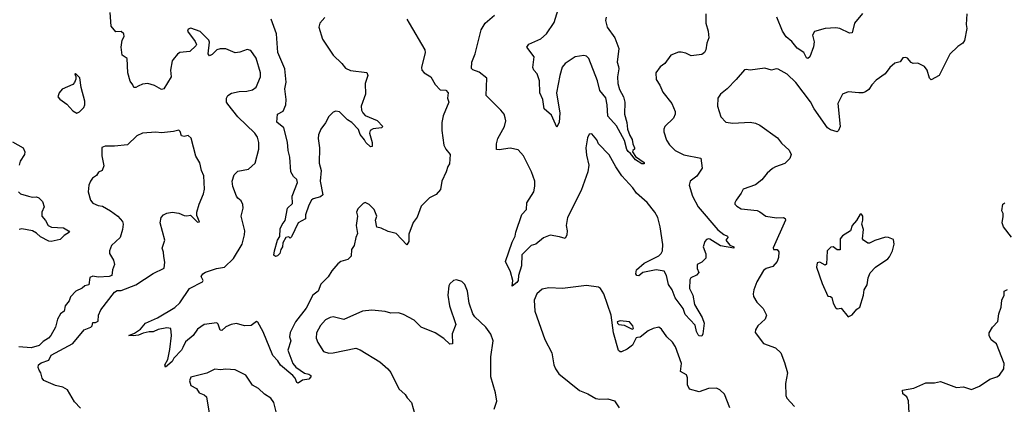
# Model space of a CAD drawing. Extents: x 1921360 to 2014538, y 768294 to 907744.
# Tile 341 of 412: x 1935399 to 1942740, y 899260 to 902131. Entities that reach past the tile are written whole.
import ezdxf

# ---------------------------------------------------------------- set-up
doc = ezdxf.new("R2010")
doc.units = 0

msp = doc.modelspace()

# ---------------------------------------------------------------- linework, layer by layer
at = {"layer": '0CON10XD'}
for points in [[(1938299.5, 900530.5), (1938299.4, 900475), (1938285, 900450), (1938205, 900536.2), (1938145, 900550), (1938095, 900574), (1938062.5, 900582.5), (1938052, 900635), (1938061.2, 900665), (1938041.2, 900715), (1938005, 900752.5), (1937975, 900766.7), (1937960.7, 900759.3), (1937921.2, 900718.8), (1937911.2, 900695), (1937917.5, 900665), (1937908, 900595), (1937918.8, 900535), (1937904, 900505), (1937892, 900445), (1937873.8, 900415), (1937871.2, 900365), (1937845, 900340), (1937792.5, 900325), (1937770.3, 900309.7), (1937725, 900256.7), (1937699.1, 900210.9), (1937645, 900156.7), (1937625.5, 900104.5), (1937584.4, 900075.6), (1937535, 899977.5), (1937455.3, 899874.7), (1937414.6, 899795.4), (1937410, 899765), (1937420.5, 899735), (1937397.6, 899665), (1937435, 899565.6), (1937458.7, 899538.7), (1937521.7, 899491.7), (1937555, 899484.5), (1937570.4, 899475), (1937570, 899465), (1937555, 899447.5), (1937508.6, 899441.4), (1937475, 899417.5), (1937465, 899424), (1937452.7, 899455), (1937435.8, 899475.8), (1937343.2, 899553.3), (1937323.1, 899585), (1937285.7, 899625), (1937215, 899801.2), (1937175, 899872.5), (1937165, 899877.5), (1937125, 899848.8), (1937075, 899846.7), (1937015, 899862.5), (1936975, 899856), (1936935, 899838), (1936905, 899811.4), (1936894.6, 899814.6), (1936879.4, 899859.4), (1936868.8, 899868.8), (1936775, 899855.8), (1936725, 899820.6), (1936692.2, 899775), (1936635, 899727.1), (1936614.4, 899685), (1936605.6, 899665), (1936548, 899605), (1936535, 899580), (1936485, 899537.5), (1936480, 899555), (1936502.5, 899595), (1936519.4, 899670.6), (1936529.6, 899775), (1936526.7, 899825), (1936495, 899831.5), (1936431.5, 899818.5), (1936395, 899801.5), (1936365, 899801.8), (1936318.3, 899791.7), (1936285, 899775.5), (1936245, 899770.6), (1936213.3, 899775), (1936255, 899792.5), (1936298.3, 899821.7), (1936336, 899865), (1936427.5, 899905), (1936556, 899984), (1936591.8, 900018.2), (1936665.6, 900124.4), (1936761.2, 900175), (1936766, 900185), (1936752.5, 900215), (1936765, 900233.8), (1936783.4, 900246.6), (1936866.5, 900273.5), (1936925.5, 900284.5), (1936992, 900348), (1937056.9, 900455), (1937074.3, 900525), (1937076.7, 900555), (1937049.2, 900665), (1937065.5, 900725), (1937062, 900752), (1937049.3, 900779.3), (1937025, 900798), (1937015, 900813.8), (1936988.2, 900885), (1936982.2, 900925), (1936996.8, 900973.2), (1937025, 901000.8), (1937104.5, 901015.5), (1937155, 901061.2), (1937182.2, 901165), (1937181.5, 901215), (1937170.9, 901255), (1937151.2, 901285), (1937025.5, 901405), (1936949.5, 901499.5), (1936942, 901515), (1936941.2, 901545), (1936950, 901565), (1936977.7, 901582.3), (1937035, 901594.3), (1937093.5, 901596.5), (1937135, 901607.1), (1937163.1, 901626.9), (1937193.1, 901705), (1937193.3, 901735), (1937162.2, 901845), (1937122.1, 901902.1), (1937095, 901909.2), (1937041.1, 901888.9), (1937004.6, 901884.6), (1936935, 901912.9), (1936894.3, 901914.3), (1936868.1, 901905), (1936835, 901870), (1936815, 901860), (1936803.8, 901875), (1936813.8, 901963.8), (1936809.2, 901979.2), (1936745, 902042.5), (1936675, 902066.7), (1936655, 902060), (1936650, 902045), (1936708.3, 901968.3), (1936716.7, 901945), (1936713.3, 901935), (1936666.8, 901893.2), (1936593.3, 901885), (1936575.8, 901874.2), (1936543.3, 901835), (1936536.2, 901823.8), (1936524.3, 901755), (1936528.6, 901705), (1936473.9, 901616.1), (1936455, 901608.8), (1936405, 901640), (1936355, 901653.5), (1936315, 901650.6), (1936283.3, 901635), (1936265, 901624), (1936250, 901625), (1936243.3, 901645), (1936222.5, 901672.5), (1936204, 901734), (1936200.7, 901840.7), (1936163.1, 901865), (1936155.6, 901925.6), (1936162.9, 901977.1), (1936178.8, 902005), (1936175.8, 902025), (1936155, 902043.3), (1936115, 902040), (1936081.7, 902081.7), (1936073.9, 902183.9)], [(1937673.9, 902146.1), (1937635.6, 902105), (1937629.6, 902075), (1937656.4, 901985), (1937736.1, 901866.1), (1937801.2, 901805), (1937828.7, 901768.7), (1937865, 901751.4), (1937986.1, 901736.1), (1937993.8, 901715), (1937975.7, 901655), (1937977.5, 901575), (1937944.5, 901485.5), (1937948.5, 901455), (1937957.1, 901435), (1937975, 901417.1), (1938065, 901379.6), (1938106.1, 901333.9), (1938097, 901323), (1938033.5, 901316.5), (1938012, 901305), (1938007.1, 901285), (1938027.5, 901215), (1938026.4, 901183.6), (1938015, 901182.5), (1937978.6, 901215), (1937970, 901235), (1937936.9, 901275), (1937925, 901311.2), (1937875, 901364.3), (1937843.5, 901383.5), (1937782.2, 901442.2), (1937755, 901447.8), (1937735, 901441.9), (1937705, 901407.8), (1937679.5, 901360.5), (1937643.3, 901315), (1937627.2, 901272.8), (1937624.7, 901245), (1937633.2, 901175), (1937630.6, 901060.6), (1937645.6, 901005), (1937639.6, 900925), (1937658.9, 900825), (1937640.6, 900809.4), (1937586.4, 900793.6), (1937575, 900783.3), (1937555, 900747.1), (1937529.4, 900675), (1937528.8, 900645), (1937475, 900614.3), (1937425, 900510), (1937415, 900500), (1937405, 900510), (1937383.3, 900505), (1937360, 900465), (1937357.5, 900435), (1937345.6, 900415), (1937338.6, 900385), (1937321.7, 900368.3), (1937305, 900362.5), (1937294.5, 900374.5), (1937298.2, 900405), (1937320.9, 900485), (1937337.4, 900512.6), (1937340.7, 900569.3), (1937355, 900603.1), (1937378.2, 900631.8), (1937396, 900725), (1937432, 900758), (1937431.2, 900815), (1937469.4, 900915), (1937465, 900937.5), (1937440.6, 900960.6), (1937420, 900995), (1937414, 901106), (1937400, 901155), (1937396.6, 901216.6), (1937367.1, 901325), (1937316.4, 901366.4), (1937320.8, 901425), (1937362.5, 901447.5), (1937383.3, 901495), (1937386.2, 901535), (1937375.4, 901614.6), (1937385.3, 901665.3), (1937376, 901765), (1937322.4, 901885), (1937314.2, 902025), (1937274.7, 902135)], [(1940515.6, 902175), (1940515.7, 902105), (1940532.9, 902045), (1940536.7, 901995), (1940521.4, 901955), (1940515.8, 901905), (1940506, 901885), (1940485, 901871.4), (1940405, 901860.6), (1940365, 901880.8), (1940331.7, 901888.3), (1940310.7, 901889.3), (1940255, 901866.7), (1940208, 901805), (1940175, 901778), (1940142, 901735), (1940144.3, 901685), (1940172.8, 901642.8), (1940195, 901590.8), (1940262, 901505), (1940285.8, 901445), (1940286, 901425), (1940274.4, 901395), (1940208.6, 901335), (1940201.4, 901315), (1940202.9, 901295), (1940221.7, 901231.7), (1940245, 901195.8), (1940285, 901154.3), (1940351.4, 901121.4), (1940477.2, 901097.2), (1940486.8, 901023.2), (1940447.8, 900962.2), (1940398.8, 900925), (1940390, 900895), (1940416.7, 900815), (1940457.1, 900735), (1940605, 900563.1), (1940648.3, 900528.3), (1940676, 900515), (1940678, 900505), (1940664.3, 900485), (1940695, 900447.5), (1940723.3, 900435), (1940722.5, 900425), (1940625, 900443.3), (1940545, 900492.5), (1940534.2, 900495.8), (1940519.3, 900490.7), (1940506.7, 900475), (1940493.8, 900435), (1940514, 900384), (1940515, 900350), (1940485, 900320), (1940450, 900305), (1940450, 900275), (1940462.5, 900245), (1940446.1, 900223.9), (1940403.8, 900205), (1940395, 900190), (1940393.1, 900125), (1940418.9, 900075), (1940430.5, 900005), (1940487.2, 899907.2), (1940502, 899865), (1940493.5, 899786.5), (1940485, 899768.6), (1940465, 899770.9), (1940458.1, 899778.1), (1940444.4, 899805), (1940435, 899852.1), (1940359.6, 899929.6), (1940345, 899975.5), (1940287.4, 900055), (1940265, 900115.6), (1940237.3, 900155), (1940222.7, 900222.7), (1940204.4, 900254.4), (1940145, 900264.4), (1940045.6, 900244.4), (1940015, 900218.8), (1940000.8, 900220.8), (1939992, 900235), (1939998, 900265), (1940054.2, 900315), (1940165, 900368.5), (1940182.5, 900385), (1940191.2, 900405), (1940193.6, 900453.6), (1940173.2, 900585), (1940158.2, 900655), (1940135, 900695.6), (1940076.4, 900766.4), (1939997.5, 900835), (1939970.6, 900875), (1939889.5, 900965), (1939842.7, 901032.7), (1939795, 901121.2), (1939714.4, 901204.4), (1939701.2, 901235), (1939665, 901280), (1939645, 901277.5), (1939632, 901248), (1939619.2, 901175), (1939625, 901120), (1939643.1, 901045), (1939635.6, 900995), (1939585.6, 900855), (1939483.1, 900655), (1939473.5, 900595), (1939480.5, 900555), (1939478.1, 900525), (1939465, 900496.7), (1939425, 900511.2), (1939355, 900524), (1939305, 900504), (1939246.7, 900455), (1939213.6, 900446.4), (1939143.8, 900376.2), (1939141.2, 900295), (1939117.3, 900222.7), (1939114.6, 900185), (1939105, 900168.9), (1939071.7, 900141.7), (1939075.5, 900185), (1939058.9, 900248.9), (1939020, 900325), (1939070.5, 900469.5), (1939094.1, 900515), (1939097.4, 900545), (1939143.9, 900676.1), (1939176.7, 900715), (1939180.8, 900765), (1939232, 900845), (1939240.5, 900889.5), (1939239.2, 900925), (1939215.7, 900995), (1939155.5, 901115.5), (1939115, 901158.8), (1939055, 901172.5), (1938975, 901160), (1938953, 901163), (1938954, 901205), (1938964, 901245), (1939013.8, 901335), (1939023.3, 901375), (1939019.3, 901399.3), (1939010, 901425), (1938986.7, 901455), (1938876.7, 901565), (1938882.5, 901695), (1938825, 901740), (1938776.4, 901756.4), (1938767, 901767), (1938770, 901815), (1938795.7, 901875), (1938838.6, 902055), (1938868.8, 902105), (1938940, 902165)], [(1939771.3, 902148.7), (1939766.9, 902125), (1939778.5, 902075), (1939837.5, 901995), (1939865.6, 901915), (1939853.5, 901815), (1939862.8, 901782.8), (1939867.1, 901765), (1939856.5, 901705), (1939857.5, 901655), (1939870.2, 901610.2), (1939900.8, 901555), (1939911.9, 901515), (1939909.4, 901425), (1939926.9, 901363.1), (1939930.8, 901315), (1939947, 901267), (1939965.8, 901235.8), (1939970, 901205), (1939982.5, 901175), (1939982.5, 901165), (1939970, 901155), (1939967.5, 901145), (1939990.6, 901110.6), (1940055.7, 901065), (1940055, 901054), (1940037.5, 901055), (1939990, 901085), (1939952.9, 901132.9), (1939935, 901146.5), (1939925, 901163.1), (1939909.6, 901229.6), (1939849.1, 901339.1), (1939785, 901410.8), (1939780.3, 901495), (1939768.4, 901548.4), (1939725, 901602), (1939708.2, 901675), (1939642, 901842), (1939625, 901858.1), (1939605, 901864.4), (1939540, 901855), (1939464.8, 901805.2), (1939443.8, 901776.2), (1939425.3, 901715), (1939400.9, 901585), (1939425.6, 901434.4), (1939422.5, 901365), (1939405, 901330), (1939365, 901418.1), (1939310, 901465), (1939299.2, 901535), (1939278.1, 901585), (1939274.3, 901675), (1939256.7, 901726.7), (1939232.5, 901755), (1939224.2, 901775), (1939235.8, 901855), (1939180.8, 901925), (1939195, 901947.5), (1939285, 901988.6), (1939325.6, 902025), (1939385, 902110.8), (1939415, 902208)], [(1942462, 902175), (1942456.2, 902095), (1942461.2, 902065), (1942444.1, 901975.9), (1942430, 901955), (1942395, 901931.2), (1942335, 901873.8), (1942255, 901713.8), (1942195, 901681.2), (1942182.9, 901695), (1942164.2, 901755), (1942145, 901781.2), (1942095, 901806.7), (1942060, 901805), (1942045, 901812.5), (1942017.5, 901845), (1942005, 901848.8), (1941983.9, 901846.1), (1941965, 901817.5), (1941924.3, 901805.7), (1941886.7, 901773.3), (1941853, 901727), (1941785, 901680), (1941751.9, 901645), (1941729.6, 901610.4), (1941705, 901591.4), (1941685, 901584.3), (1941655.9, 901584.1), (1941576.4, 901593.6), (1941533.3, 901575), (1941500, 901505), (1941515.6, 901335), (1941505, 901303.8), (1941495, 901294), (1941445, 901308.1), (1941421.9, 901325), (1941323.6, 901465), (1941295, 901517.1), (1941185, 901661.9), (1941120.8, 901725), (1941055, 901762.5), (1941040, 901765), (1941005, 901754.2), (1940955, 901769.2), (1940845, 901754.3), (1940815, 901758.8), (1940804.3, 901755.7), (1940741.2, 901685), (1940673.3, 901615), (1940623.3, 901575), (1940604.1, 901545.9), (1940602.5, 901485), (1940626.7, 901405), (1940665, 901366.7), (1940715, 901358.8), (1940845, 901366.2), (1940885, 901358.8), (1940917.5, 901345), (1941048.3, 901248.3), (1941078.5, 901208.5), (1941136.1, 901156.1), (1941150.6, 901125), (1941140, 901095), (1941105, 901057.1), (1941035, 901033.5), (1941010.9, 901019.1), (1940972.9, 900985), (1940933.3, 900936.7), (1940885, 900899.4), (1940793.3, 900865), (1940778.8, 900835), (1940741.2, 900785), (1940730, 900765), (1940731.2, 900755), (1940745, 900738.8), (1940778.7, 900718.7), (1940896.7, 900706.7), (1940918.1, 900698.1), (1940963.3, 900665), (1941041.1, 900651.1), (1941095, 900654.3), (1941107.3, 900647.3), (1941109.5, 900635), (1941017, 900427), (1941020, 900415), (1941047, 900417), (1941059.3, 900399.3), (1941057.1, 900355), (1941047.1, 900325), (1941015, 900290), (1940965, 900273.8), (1940945, 900258.8), (1940894.7, 900175.3), (1940872.5, 900115), (1940867.1, 900085), (1940870.8, 900065), (1940895, 900023.3), (1940941.2, 899975), (1940966.2, 899925), (1940956.2, 899895), (1940902, 899845), (1940886, 899815), (1940883.9, 899796.1), (1940945, 899713.3), (1941035, 899681.2), (1941073.3, 899645), (1941102.3, 899572.3), (1941124.2, 899495), (1941108.8, 899415), (1941111.2, 899325), (1941120, 899305), (1941176.7, 899245)], [(1941683.4, 902176.6), (1941624.5, 902105.5), (1941605, 902033.3), (1941585, 902031.1), (1941515, 902064.2), (1941485, 902069.2), (1941404.2, 902065.8), (1941325, 902043.3), (1941310, 902015), (1941322.9, 901965), (1941318.6, 901928.6), (1941290.6, 901855), (1941275, 901842.5), (1941265, 901846.2), (1941245.4, 901885.4), (1941195, 901918), (1941155, 901968), (1941113.8, 902003.8), (1941085.5, 902045), (1941045, 902148.8)], [(1938284.2, 902134.2), (1938304, 902105), (1938418.6, 901905), (1938422.5, 901885), (1938393.8, 901775), (1938397.5, 901755), (1938415, 901733.3), (1938465, 901703.3), (1938497.7, 901647.7), (1938535, 901607.5), (1938575, 901606.2), (1938593.8, 901585), (1938589.2, 901545), (1938598.8, 901515), (1938555.9, 901414.1), (1938545.9, 901364.1), (1938546, 901305), (1938562, 901195), (1938576, 901165), (1938608, 901125), (1938603.3, 901055), (1938590, 901035), (1938578.8, 900995), (1938546, 900925), (1938537, 900863), (1938505, 900826.7), (1938455, 900802.5), (1938391.7, 900738.3), (1938363, 900657), (1938333.2, 900616.8), (1938299.5, 900530.5)], [(1935825, 901433.3), (1935845, 901442.5), (1935876.7, 901475), (1935883.8, 901495), (1935883.9, 901523.9), (1935857.5, 901625), (1935846.2, 901696.2), (1935815, 901730), (1935810, 901725), (1935817.5, 901707.5), (1935817, 901687), (1935808.3, 901661.7), (1935795, 901647.5), (1935715, 901612.5), (1935692.5, 901585), (1935682.5, 901555), (1935697, 901537), (1935749.5, 901499.5), (1935795, 901450), (1935825, 901433.3)], [(1935852.5, 899232.5), (1935808.3, 899278.3), (1935755, 899368.8), (1935719.4, 899389.4), (1935665, 899401.4), (1935578.8, 899438.8), (1935566.7, 899455), (1935556.7, 899495), (1935543.3, 899515), (1935536.7, 899535), (1935540, 899555), (1935559.7, 899570.3), (1935615, 899590), (1935632.9, 899627.1), (1935795.5, 899714.5), (1935880, 899815), (1935930, 899835), (1935940, 899845), (1935945, 899870), (1935965, 899870), (1935985, 899880), (1935986, 899925), (1936004.3, 899965.7), (1936105, 900096.2), (1936125, 900108.8), (1936155, 900110), (1936265, 900152), (1936395, 900236.2), (1936475, 900277.5), (1936481.7, 900321.7), (1936472.3, 900362.3), (1936472, 900395), (1936461.4, 900425), (1936482.2, 900485), (1936445.6, 900615), (1936454.2, 900655), (1936470, 900675), (1936495, 900687.9), (1936535, 900694.6), (1936586.5, 900686.5), (1936625, 900670), (1936645, 900666.7), (1936671.7, 900671.7), (1936725, 900620), (1936738.3, 900621.7), (1936720.7, 900670.7), (1936718.8, 900695), (1936736, 900755), (1936768.9, 900831.1), (1936775.5, 900865.5), (1936772.5, 900965), (1936753.3, 901005), (1936741.7, 901061.7), (1936711.2, 901111.2), (1936676.1, 901246.1), (1936655, 901266.7), (1936625, 901258.8), (1936605, 901263.3), (1936595, 901297.5), (1936585, 901306.2), (1936545, 901295.8), (1936455, 901286.4), (1936415, 901291.1), (1936315, 901284.2), (1936272, 901265), (1936202.3, 901197.7), (1936105, 901186.7), (1936035, 901187.5), (1936011.7, 901178.3), (1936010, 901115), (1936025, 901040), (1936012.5, 901005), (1935987, 900993), (1935971.7, 900968.3), (1935941.7, 900948.3), (1935926, 900925), (1935914.3, 900895), (1935909.2, 900845), (1935926.2, 900785), (1935945, 900761.2), (1935983.6, 900743.6), (1936015, 900738.8), (1936075, 900704), (1936131.2, 900665), (1936166, 900625), (1936170, 900605), (1936165.8, 900565), (1936148, 900505), (1936084.2, 900445), (1936068, 900405), (1936069.2, 900385), (1936097.5, 900335), (1936106, 900305), (1936090, 900265), (1936085, 900222.5), (1936065, 900214), (1935985, 900208.8), (1935945, 900216.2), (1935922, 900208), (1935915, 900152.5), (1935885, 900143.8), (1935863.6, 900126.4), (1935817.5, 900105), (1935777, 900063), (1935767, 900033), (1935737.5, 899995), (1935730, 899955), (1935704.1, 899935.9), (1935680, 899895), (1935666.7, 899835), (1935630, 899775), (1935613.8, 899755), (1935575, 899730), (1935545, 899700), (1935485, 899681.2), (1935391.7, 899688.3)], [(1935345, 901220), (1935425.7, 901175.7), (1935438, 901145), (1935435.8, 901125), (1935401.4, 901075), (1935393.8, 901045)], [(1935390, 900845), (1935405, 900831.2), (1935463.2, 900813.2), (1935495, 900805.8), (1935525, 900809.2), (1935542.4, 900802.4), (1935568.6, 900775), (1935582, 900735), (1935564.4, 900695), (1935564.4, 900665), (1935591.5, 900631.5), (1935610.5, 900595), (1935635, 900582.1), (1935725, 900577.1), (1935763.3, 900555), (1935770, 900545), (1935729.6, 900520.4), (1935699.3, 900490.7), (1935634.4, 900475.6), (1935615, 900478.8), (1935555, 900510.4), (1935525, 900538.5), (1935495, 900555.9), (1935415, 900570), (1935395, 900564)], [(1942795, 900507.5), (1942734.4, 900584.4), (1942723.8, 900615), (1942731.7, 900661.7), (1942731.2, 900685), (1942720.8, 900705), (1942728.8, 900755), (1942745, 900763.8)], [(1941575, 899912.5), (1941605, 899927.5), (1941640.7, 899969.3), (1941662.5, 899985), (1941690, 900075), (1941696.2, 900115), (1941718.8, 900151.2), (1941726, 900205), (1941739.5, 900240.5), (1941780, 900285), (1941872.5, 900345), (1941885, 900360), (1941907.5, 900405), (1941920, 900455), (1941915, 900490), (1941876.4, 900506.4), (1941855, 900506.7), (1941775, 900483.3), (1941735, 900463.3), (1941723.8, 900463.8), (1941690, 900485), (1941682.5, 900495), (1941690, 900565), (1941677.5, 900605), (1941686.7, 900635), (1941686.7, 900665), (1941675, 900680), (1941665, 900680), (1941638.3, 900631.7), (1941606.2, 900595), (1941593.8, 900555), (1941535, 900518), (1941516, 900495), (1941516, 900414), (1941495, 900413.3), (1941465, 900435.8), (1941447.3, 900432.7), (1941419.2, 900405), (1941414.2, 900305.8), (1941405, 900298.8), (1941365, 900321.2), (1941345, 900317.5), (1941341.2, 900285), (1941382.9, 900162.9), (1941425, 900067.5), (1941445, 900066.2), (1941455, 900057.5), (1941464, 900015), (1941482.7, 899982.7), (1941495, 899973.3), (1941525, 899977.5), (1941575, 899912.5)], [(1938937.1, 899225), (1938957.1, 899285), (1938946.9, 899345), (1938912.9, 899465), (1938912, 899615), (1938930, 899735), (1938911.9, 899785), (1938875.6, 899835), (1938793.4, 899913.4), (1938778, 899935), (1938750.8, 900015), (1938738, 900105), (1938716.7, 900155), (1938695, 900176.7), (1938655, 900190), (1938632.5, 900185), (1938605, 900160), (1938598, 900145), (1938592, 900075), (1938602.5, 899995), (1938650, 899855), (1938624.2, 899785.8), (1938625, 899712.5), (1938605, 899708.8), (1938561.7, 899751.7), (1938497, 899793), (1938393.3, 899835), (1938339.1, 899889.1), (1938261.7, 899931.7), (1938223.6, 899943.6), (1938165, 899940), (1938125, 899952.5), (1938025, 899964.2), (1937955, 899956.2), (1937815, 899894), (1937735, 899912.1), (1937715, 899907.5), (1937680.2, 899889.8), (1937640.5, 899849.5), (1937612.5, 899795), (1937610, 899755), (1937622, 899722), (1937665, 899653.8), (1937703, 899643), (1937735, 899644.3), (1937905, 899679.4), (1937937.8, 899667.8), (1938085, 899578), (1938143.3, 899525), (1938165, 899497.5), (1938226.4, 899376.4), (1938273.9, 899333.9), (1938288.3, 899308.3), (1938320, 899275), (1938346, 899185)], [(1940694, 899235), (1940654, 899335), (1940619.1, 899369.1), (1940595, 899380), (1940535, 899378.5), (1940465, 899354.4), (1940394.3, 899374.3), (1940379.2, 899405), (1940378.8, 899458.8), (1940371.2, 899481.2), (1940326.2, 899506.2), (1940332.2, 899565), (1940289.3, 899689.3), (1940265.2, 899725.2), (1940223.3, 899765), (1940185, 899822), (1940165, 899836.7), (1940122.7, 899827.3), (1940085, 899808), (1940025, 899762), (1940005, 899758.8), (1939995, 899756.7), (1939967.6, 899702.4), (1939927.3, 899672.7), (1939885, 899651.2), (1939875, 899651.2), (1939862.7, 899662.7), (1939827.1, 899795), (1939808.6, 899925), (1939754.4, 900085), (1939728.6, 900125), (1939715.5, 900135.5), (1939625, 900147.1), (1939445, 900125.6), (1939345, 900130), (1939295, 900120), (1939254.2, 900085), (1939235, 900037.5), (1939240, 899955), (1939314.1, 899744.1), (1939366.2, 899645), (1939382, 899555), (1939394.4, 899524.4), (1939417.9, 899487.9), (1939573, 899363), (1939635, 899338), (1939695, 899304), (1939725, 899297.5), (1939785, 899301.2), (1939835, 899286.2), (1939868.6, 899235)], [(1942030, 899195), (1942026.1, 899286.1), (1942013.3, 899315), (1941985, 899337.5), (1941982.5, 899365), (1942065, 899380), (1942155, 899420), (1942218.8, 899421.2), (1942265, 899430.8), (1942385, 899386), (1942435, 899390.8), (1942495, 899370), (1942555, 899396.7), (1942633.1, 899446.9), (1942685, 899464.3), (1942705, 899478), (1942737.1, 899525), (1942740, 899565), (1942681.2, 899711.2), (1942642.7, 899742.7), (1942626.7, 899775), (1942627.5, 899795), (1942652.5, 899835), (1942691.7, 899878.3), (1942698.8, 899935), (1942716.2, 899985), (1942721.7, 900038.3), (1942740, 900075), (1942740, 900105), (1942763, 900117)], [(1939965, 899820), (1939974.4, 899825.6), (1939971.5, 899845), (1939945.5, 899875.5), (1939875, 899882.2), (1939854.5, 899875), (1939855.4, 899865), (1939865, 899856.6), (1939905, 899851.2), (1939965, 899820)], [(1937316.7, 899185), (1937294.3, 899274.3), (1937271.2, 899305), (1937225, 899336), (1937178.9, 899378.9), (1937133.8, 899403.8), (1937085, 899478.8), (1937005, 899518.6), (1936935, 899522.9), (1936895, 899518), (1936855, 899523.3), (1936795, 899493.8), (1936675, 899463.1), (1936663.8, 899435), (1936675, 899401.2), (1936718.3, 899378.3), (1936736.7, 899345), (1936775, 899330.6), (1936792.2, 899315), (1936810.6, 899195)]]:
    msp.add_lwpolyline(points, dxfattribs=at)

doc.saveas('drawing.dxf')
